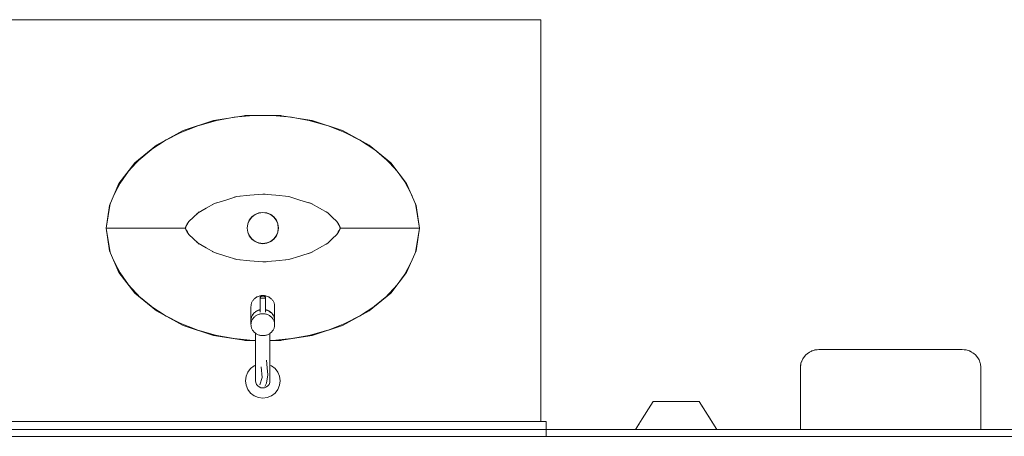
# Model space of a CAD drawing. Header units: millimetres. Extents: x -261 to 187, y -214 to 106.
# Tile 989 of 1056: x -199.9 to -198.48, y 17.782 to 18.383. Entities that reach past the tile are written whole.
import ezdxf

# ---------------------------------------------------------------- set-up
doc = ezdxf.new("R2010")
doc.units = ezdxf.units.MM
doc.header["$LTSCALE"] = 0.005
doc.header["$MEASUREMENT"] = 0
for name, color, linetype, lineweight in [('IFC-Elemento construtivo genérico-Contorno', 9, 'Continuous', 5), ('IFC-Elemento de mobília-Contorno', 9, 'Continuous', 5), ('IFC-Elemento terminal-Contorno', 9, 'Continuous', 5), ('IFC-Parede padrão-Contorno', 9, 'Continuous', 5)]:
    doc.layers.add(name, color=color, linetype=linetype, lineweight=lineweight)

msp = doc.modelspace()

# ---------------------------------------------------------------- linework, layer by layer
at = {"layer": 'IFC-Elemento construtivo genérico-Contorno', "lineweight": 5}
for p, q in [((-198.7539, 17.9065), (-198.747, 17.9074)), ((-198.753, 17.9067), (-198.747, 17.9074)), ((-198.7496, 17.907), (-198.7462, 17.9074)), ((-198.747, 17.9074), (-198.5402, 17.9074)), ((-198.747, 17.9074), (-198.7462, 17.9074)), ((-198.7462, 17.9074), (-198.7439, 17.9074)), ((-198.7439, 17.9074), (-198.7402, 17.9074)), ((-198.7402, 17.9074), (-198.7354, 17.9074)), ((-198.7354, 17.9074), (-198.7298, 17.9074)), ((-198.7298, 17.9074), (-198.7238, 17.9074)), ((-198.7238, 17.9074), (-198.5634, 17.9074)), ((-198.5634, 17.9074), (-198.5574, 17.9074)), ((-198.5574, 17.9074), (-198.5518, 17.9074)), ((-198.5518, 17.9074), (-198.547, 17.9074)), ((-198.547, 17.9074), (-198.5433, 17.9074)), ((-198.5433, 17.9074), (-198.541, 17.9074)), ((-198.541, 17.9074), (-198.5402, 17.9074)), ((-198.541, 17.9074), (-198.5377, 17.907)), ((-198.5402, 17.9074), (-198.5344, 17.9067)), ((-198.7729, 17.8875), (-198.7703, 17.894)), ((-198.7712, 17.8922), (-198.7703, 17.894)), ((-198.7703, 17.894), (-198.766, 17.8995)), ((-198.7703, 17.894), (-198.768, 17.8973)), ((-198.768, 17.8973), (-198.766, 17.8995)), ((-198.7675, 17.8978), (-198.7674, 17.898)), ((-198.7674, 17.898), (-198.7671, 17.8983)), ((-198.7674, 17.898), (-198.7671, 17.8983)), ((-198.766, 17.8995), (-198.7604, 17.9038)), ((-198.766, 17.8995), (-198.7637, 17.9015)), ((-198.7637, 17.9015), (-198.7604, 17.9038)), ((-198.7631, 17.902), (-198.7627, 17.9023)), ((-198.7631, 17.902), (-198.7627, 17.9023)), ((-198.7627, 17.9023), (-198.7621, 17.9027)), ((-198.7627, 17.9023), (-198.7621, 17.9027)), ((-198.7604, 17.9038), (-198.7539, 17.9065)), ((-198.7604, 17.9038), (-198.7586, 17.9047)), ((-198.7586, 17.9047), (-198.7539, 17.9065)), ((-198.7578, 17.9051), (-198.7572, 17.9054)), ((-198.7578, 17.9051), (-198.7572, 17.9054)), ((-198.7572, 17.9054), (-198.7569, 17.9054)), ((-198.7539, 17.9065), (-198.753, 17.9067)), ((-198.7533, 17.9065), (-198.7496, 17.907)), ((-198.5377, 17.907), (-198.5334, 17.9063)), ((-198.5344, 17.9067), (-198.5333, 17.9065)), ((-198.5333, 17.9065), (-198.5289, 17.9049)), ((-198.5303, 17.9054), (-198.53, 17.9054)), ((-198.53, 17.9054), (-198.5294, 17.9051)), ((-198.5294, 17.9051), (-198.5289, 17.9049)), ((-198.5289, 17.9049), (-198.5268, 17.9038)), ((-198.5268, 17.9038), (-198.5237, 17.9017)), ((-198.5252, 17.9027), (-198.5245, 17.9023)), ((-198.5245, 17.9023), (-198.5237, 17.9017)), ((-198.5237, 17.9017), (-198.5212, 17.8995)), ((-198.5212, 17.8995), (-198.5193, 17.8974)), ((-198.5201, 17.8983), (-198.5198, 17.898)), ((-198.5198, 17.898), (-198.5193, 17.8974)), ((-198.5193, 17.8974), (-198.517, 17.894)), ((-198.517, 17.894), (-198.5161, 17.8923)), ((-198.7738, 17.8805), (-198.7729, 17.8875)), ((-198.7738, 17.8805), (-198.7734, 17.8841)), ((-198.7738, 17.8805), (-198.7735, 17.8833)), ((-198.7738, 17.7922), (-198.7738, 17.8805)), ((-198.7735, 17.8833), (-198.7734, 17.8841)), ((-198.7735, 17.8833), (-198.7734, 17.8838)), ((-198.7734, 17.8841), (-198.7732, 17.8865)), ((-198.7734, 17.8849), (-198.7732, 17.8865)), ((-198.7734, 17.8849), (-198.7733, 17.8857)), ((-198.7734, 17.8841), (-198.7734, 17.8849)), ((-198.7733, 17.8857), (-198.7732, 17.8865)), ((-198.7732, 17.8865), (-198.7729, 17.8875)), ((-198.7731, 17.8864), (-198.7729, 17.8875)), ((-198.7731, 17.8868), (-198.7731, 17.8869)), ((-198.7731, 17.8868), (-198.7731, 17.8868)), ((-198.7731, 17.8862), (-198.7731, 17.8864)), ((-198.7723, 17.889), (-198.7722, 17.8893)), ((-198.7722, 17.8893), (-198.7712, 17.8922)), ((-198.7709, 17.8928), (-198.7708, 17.8929)), ((-198.7709, 17.8926), (-198.7709, 17.8928)), ((-198.5164, 17.8929), (-198.5163, 17.8928)), ((-198.5163, 17.8928), (-198.5161, 17.8923)), ((-198.5161, 17.8923), (-198.5143, 17.8875)), ((-198.5143, 17.8875), (-198.514, 17.8866)), ((-198.5141, 17.8868), (-198.5141, 17.8868)), ((-198.5141, 17.8868), (-198.514, 17.8866)), ((-198.514, 17.8866), (-198.5134, 17.8812)), ((-198.5137, 17.8835), (-198.5137, 17.8833)), ((-198.5137, 17.8833), (-198.5136, 17.8831)), ((-198.5134, 17.8812), (-198.5134, 17.8805)), ((-198.5134, 17.7922), (-198.5134, 17.8805)), ((-199.002, 17.8072), (-198.986, 17.8322)), ((-198.9962, 17.8163), (-198.986, 17.8322)), ((-198.986, 17.8322), (-198.9835, 17.8322)), ((-198.9835, 17.8322), (-198.979, 17.8322)), ((-198.979, 17.8322), (-198.9756, 17.8322)), ((-198.9756, 17.8322), (-198.9721, 17.8322)), ((-198.9721, 17.8322), (-198.9673, 17.8322)), ((-198.9673, 17.8322), (-198.9625, 17.8322)), ((-198.9625, 17.8322), (-198.9577, 17.8322)), ((-198.9577, 17.8322), (-198.9529, 17.8322)), ((-198.9529, 17.8322), (-198.9481, 17.8322)), ((-198.9481, 17.8322), (-198.9433, 17.8322)), ((-198.9433, 17.8322), (-198.9385, 17.8322)), ((-198.9385, 17.8322), (-198.9337, 17.8322)), ((-198.9337, 17.8322), (-198.9302, 17.8322)), ((-198.9302, 17.8322), (-198.9268, 17.8322)), ((-198.9268, 17.8322), (-198.9233, 17.8322)), ((-198.9233, 17.8322), (-198.9198, 17.8322)), ((-198.9198, 17.8322), (-198.8942, 17.7922)), ((-198.9198, 17.8322), (-198.9038, 17.8072)), ((-199.0116, 17.7922), (-199.002, 17.8072)), ((-199.0116, 17.7922), (-199.0064, 17.8003)), ((-198.9038, 17.8072), (-198.8942, 17.7922))]:
    msp.add_line(p, q, dxfattribs=at)
at = {"layer": 'IFC-Elemento de mobília-Contorno', "lineweight": 5}
for p, q in [((-201.1821, 18.3833), (-199.1483, 18.3833)), ((-199.1483, 17.8037), (-199.1483, 18.3833)), ((-199.664, 18.2232), (-199.6203, 18.2377)), ((-199.6203, 18.2377), (-199.5732, 18.2452)), ((-199.5732, 18.2452), (-199.5249, 18.2452)), ((-199.5249, 18.2452), (-199.4778, 18.2377)), ((-199.4778, 18.2377), (-199.4341, 18.2232)), ((-199.7024, 18.2024), (-199.664, 18.2232)), ((-199.4341, 18.2232), (-199.3957, 18.2024)), ((-199.7336, 18.1766), (-199.7024, 18.2024)), ((-199.3957, 18.2024), (-199.3645, 18.1766)), ((-199.7565, 18.1471), (-199.7336, 18.1766)), ((-199.3645, 18.1766), (-199.3416, 18.1471)), ((-199.7703, 18.1154), (-199.7565, 18.1471)), ((-199.3416, 18.1471), (-199.3278, 18.1154)), ((-199.7749, 18.0827), (-199.7703, 18.1154)), ((-199.3278, 18.1154), (-199.3231, 18.0827)), ((-199.7749, 18.0827), (-199.7703, 18.05)), ((-199.3278, 18.05), (-199.3231, 18.0827)), ((-199.7703, 18.05), (-199.7565, 18.0183)), ((-199.3416, 18.0183), (-199.3278, 18.05)), ((-199.7565, 18.0183), (-199.7336, 17.9888)), ((-199.3645, 17.9888), (-199.3416, 18.0183)), ((-199.7336, 17.9888), (-199.7024, 17.963)), ((-199.3957, 17.963), (-199.3645, 17.9888)), ((-199.7024, 17.963), (-199.664, 17.9422)), ((-199.4341, 17.9422), (-199.3957, 17.963)), ((-199.664, 17.9422), (-199.6203, 17.9277)), ((-199.4778, 17.9277), (-199.4341, 17.9422)), ((-199.6203, 17.9277), (-199.5732, 17.9203)), ((-199.5249, 17.9203), (-199.4778, 17.9277)), ((-199.5732, 17.9203), (-199.5594, 17.9203)), ((-199.5387, 17.9203), (-199.5249, 17.9203)), ((-201.1821, 17.8037), (-199.5515, 17.8037)), ((-199.5515, 17.8037), (-199.1402, 17.8037)), ((-199.1402, 17.7865), (-199.1402, 17.8037)), ((-200.7708, 17.7821), (-199.1713, 17.7821)), ((-199.1402, 17.7821), (-199.1402, 17.7865))]:
    msp.add_line(p, q, dxfattribs=at)
at = {"layer": 'IFC-Elemento terminal-Contorno', "lineweight": 5}
for p, q in [((-199.643, 18.2302), (-199.6173, 18.2374)), ((-199.6258, 18.2359), (-199.5876, 18.2429)), ((-199.5904, 18.2424), (-199.5629, 18.2449)), ((-199.5751, 18.2449), (-199.5229, 18.2449)), ((-199.5351, 18.2449), (-199.5077, 18.2424)), ((-199.5104, 18.2429), (-199.4722, 18.2359)), ((-199.4808, 18.2374), (-199.455, 18.2302)), ((-199.6898, 18.2091), (-199.6673, 18.2207)), ((-199.6723, 18.2187), (-199.643, 18.2302)), ((-199.455, 18.2302), (-199.4258, 18.2187)), ((-199.4307, 18.2207), (-199.4083, 18.2091)), ((-199.7121, 18.1944), (-199.6886, 18.2099)), ((-199.4094, 18.2099), (-199.386, 18.1944)), ((-199.7278, 18.1808), (-199.71, 18.1957)), ((-199.388, 18.1958), (-199.3703, 18.1808)), ((-199.7432, 18.1642), (-199.7255, 18.1833)), ((-199.3725, 18.1833), (-199.3549, 18.1642)), ((-199.755, 18.1473), (-199.7429, 18.1646)), ((-199.3552, 18.1646), (-199.343, 18.1473)), ((-199.7643, 18.1291), (-199.7526, 18.1521)), ((-199.3455, 18.1521), (-199.3338, 18.1291)), ((-199.6188, 18.1181), (-199.6026, 18.1231)), ((-199.6026, 18.1231), (-199.5863, 18.1281)), ((-199.5902, 18.1271), (-199.5863, 18.1281)), ((-199.5863, 18.1281), (-199.5677, 18.1299)), ((-199.5863, 18.1281), (-199.583, 18.1286)), ((-199.5677, 18.1299), (-199.549, 18.1317)), ((-199.549, 18.1317), (-199.5456, 18.1315)), ((-199.549, 18.1317), (-199.5304, 18.1299)), ((-199.5304, 18.1299), (-199.5117, 18.1281)), ((-199.5117, 18.1281), (-199.5086, 18.1273)), ((-199.5117, 18.1281), (-199.4955, 18.1231)), ((-199.4955, 18.1231), (-199.4793, 18.1181)), ((-199.7749, 18.0827), (-199.7691, 18.118)), ((-199.6425, 18.1047), (-199.6307, 18.1114)), ((-199.6307, 18.1114), (-199.6188, 18.1181)), ((-199.6218, 18.1166), (-199.6188, 18.1181)), ((-199.6188, 18.1181), (-199.6162, 18.1191)), ((-199.4825, 18.1193), (-199.4793, 18.1181)), ((-199.4793, 18.1181), (-199.4768, 18.1169)), ((-199.4793, 18.1181), (-199.4674, 18.1114)), ((-199.4674, 18.1114), (-199.4555, 18.1047)), ((-199.4578, 18.1061), (-199.4555, 18.1047)), ((-199.3289, 18.118), (-199.3231, 18.0827)), ((-199.6587, 18.0877), (-199.6557, 18.0922)), ((-199.6579, 18.0885), (-199.6557, 18.0922)), ((-199.6557, 18.0922), (-199.6491, 18.0984)), ((-199.6557, 18.0922), (-199.6545, 18.0934)), ((-199.6491, 18.0984), (-199.6425, 18.1047)), ((-199.6447, 18.1029), (-199.6425, 18.1047)), ((-199.6425, 18.1047), (-199.6407, 18.1059)), ((-199.5708, 18.0886), (-199.5686, 18.094)), ((-199.5706, 18.0885), (-199.5684, 18.0939)), ((-199.5686, 18.094), (-199.565, 18.0987)), ((-199.5684, 18.0939), (-199.5648, 18.0985)), ((-199.565, 18.0987), (-199.5603, 18.1023)), ((-199.5648, 18.0985), (-199.5602, 18.1021)), ((-199.5603, 18.1023), (-199.5549, 18.1045)), ((-199.5602, 18.1021), (-199.5548, 18.1043)), ((-199.5549, 18.1045), (-199.549, 18.1053)), ((-199.5548, 18.1043), (-199.549, 18.1051)), ((-199.549, 18.1053), (-199.5432, 18.1045)), ((-199.549, 18.1051), (-199.5432, 18.1043)), ((-199.5432, 18.1045), (-199.5377, 18.1023)), ((-199.5432, 18.1043), (-199.5378, 18.1021)), ((-199.5378, 18.1021), (-199.5332, 18.0985)), ((-199.5377, 18.1023), (-199.5331, 18.0987)), ((-199.5332, 18.0985), (-199.5297, 18.0939)), ((-199.5331, 18.0987), (-199.5295, 18.094)), ((-199.5297, 18.0939), (-199.5274, 18.0885)), ((-199.5295, 18.094), (-199.5272, 18.0886)), ((-199.4555, 18.1047), (-199.4534, 18.1028)), ((-199.4555, 18.1047), (-199.449, 18.0984)), ((-199.449, 18.0984), (-199.4424, 18.0922)), ((-199.4435, 18.0934), (-199.4424, 18.0922)), ((-199.4424, 18.0922), (-199.4394, 18.0877)), ((-199.4424, 18.0922), (-199.4402, 18.0885)), ((-199.7749, 18.0827), (-199.7691, 18.0474)), ((-199.7749, 18.0827), (-199.7711, 18.0827)), ((-199.7711, 18.0827), (-199.7598, 18.0827)), ((-199.7711, 18.0827), (-199.7598, 18.0827)), ((-199.7598, 18.0827), (-199.7417, 18.0827)), ((-199.7417, 18.0827), (-199.7181, 18.0827)), ((-199.7181, 18.0827), (-199.6905, 18.0827)), ((-199.7181, 18.0827), (-199.6905, 18.0827)), ((-199.6905, 18.0827), (-199.6605, 18.0827)), ((-199.6605, 18.0833), (-199.66, 18.0848)), ((-199.6605, 18.0827), (-199.6603, 18.0837)), ((-199.6605, 18.0827), (-199.6605, 18.0833)), ((-199.6605, 18.0827), (-199.6603, 18.0817)), ((-199.6605, 18.0827), (-199.6605, 18.0821)), ((-199.6605, 18.0821), (-199.6601, 18.0807)), ((-199.6603, 18.0837), (-199.66, 18.0848)), ((-199.6603, 18.0817), (-199.6601, 18.0807)), ((-199.6601, 18.0807), (-199.6587, 18.0778)), ((-199.6601, 18.0807), (-199.6579, 18.077)), ((-199.66, 18.0848), (-199.6579, 18.0885)), ((-199.66, 18.0848), (-199.6587, 18.0877)), ((-199.6587, 18.0778), (-199.6557, 18.0733)), ((-199.5716, 18.0827), (-199.5708, 18.0886)), ((-199.5716, 18.0827), (-199.5708, 18.0769)), ((-199.5714, 18.0827), (-199.5706, 18.0885)), ((-199.5714, 18.0827), (-199.5706, 18.0769)), ((-199.5274, 18.0885), (-199.5267, 18.0827)), ((-199.5274, 18.0769), (-199.5267, 18.0827)), ((-199.5272, 18.0886), (-199.5265, 18.0827)), ((-199.5272, 18.0769), (-199.5265, 18.0827)), ((-199.4424, 18.0733), (-199.4394, 18.0778)), ((-199.4402, 18.0885), (-199.438, 18.0848)), ((-199.4402, 18.077), (-199.438, 18.0807)), ((-199.4394, 18.0877), (-199.438, 18.0848)), ((-199.4394, 18.0778), (-199.438, 18.0807)), ((-199.438, 18.0848), (-199.4376, 18.0833)), ((-199.438, 18.0848), (-199.4378, 18.0837)), ((-199.438, 18.0807), (-199.4376, 18.0821)), ((-199.438, 18.0807), (-199.4378, 18.0817)), ((-199.4378, 18.0837), (-199.4375, 18.0827)), ((-199.4378, 18.0817), (-199.4375, 18.0827)), ((-199.4376, 18.0833), (-199.4375, 18.0827)), ((-199.4376, 18.0821), (-199.4375, 18.0827)), ((-199.4375, 18.0827), (-199.4076, 18.0827)), ((-199.4076, 18.0827), (-199.3799, 18.0827)), ((-199.3799, 18.0827), (-199.3563, 18.0827)), ((-199.3563, 18.0827), (-199.3383, 18.0827)), ((-199.3383, 18.0827), (-199.327, 18.0827)), ((-199.3383, 18.0827), (-199.327, 18.0827)), ((-199.3289, 18.0474), (-199.3231, 18.0827)), ((-199.327, 18.0827), (-199.3231, 18.0827)), ((-199.6579, 18.077), (-199.6557, 18.0733)), ((-199.6557, 18.0733), (-199.6545, 18.072)), ((-199.6557, 18.0733), (-199.6491, 18.067)), ((-199.6491, 18.067), (-199.6425, 18.0607)), ((-199.5708, 18.0769), (-199.5686, 18.0714)), ((-199.5706, 18.0769), (-199.5684, 18.0715)), ((-199.5686, 18.0714), (-199.565, 18.0667)), ((-199.5684, 18.0715), (-199.5648, 18.0669)), ((-199.565, 18.0667), (-199.5603, 18.0632)), ((-199.5648, 18.0669), (-199.5602, 18.0633)), ((-199.5602, 18.0633), (-199.5548, 18.0611)), ((-199.5432, 18.0611), (-199.5378, 18.0633)), ((-199.5378, 18.0633), (-199.5332, 18.0669)), ((-199.5377, 18.0632), (-199.5331, 18.0667)), ((-199.5332, 18.0669), (-199.5297, 18.0715)), ((-199.5331, 18.0667), (-199.5295, 18.0714)), ((-199.5297, 18.0715), (-199.5274, 18.0769)), ((-199.5295, 18.0714), (-199.5272, 18.0769)), ((-199.4555, 18.0607), (-199.449, 18.067)), ((-199.449, 18.067), (-199.4424, 18.0733)), ((-199.4435, 18.072), (-199.4424, 18.0733)), ((-199.4424, 18.0733), (-199.4402, 18.077)), ((-199.6447, 18.0626), (-199.6425, 18.0607)), ((-199.6425, 18.0607), (-199.6407, 18.0596)), ((-199.6425, 18.0607), (-199.6307, 18.054)), ((-199.6307, 18.054), (-199.6188, 18.0473)), ((-199.5603, 18.0632), (-199.5549, 18.0609)), ((-199.5549, 18.0609), (-199.549, 18.0601)), ((-199.5548, 18.0611), (-199.549, 18.0603)), ((-199.549, 18.0603), (-199.5432, 18.0611)), ((-199.549, 18.0601), (-199.5432, 18.0609)), ((-199.5432, 18.0609), (-199.5377, 18.0632)), ((-199.4793, 18.0473), (-199.4674, 18.054)), ((-199.4674, 18.054), (-199.4555, 18.0607)), ((-199.4578, 18.0593), (-199.4555, 18.0607)), ((-199.4555, 18.0607), (-199.4533, 18.0626)), ((-199.7643, 18.0363), (-199.7526, 18.0134)), ((-199.6219, 18.0488), (-199.6188, 18.0473)), ((-199.6188, 18.0473), (-199.6161, 18.0463)), ((-199.6188, 18.0473), (-199.6026, 18.0423)), ((-199.6026, 18.0423), (-199.5863, 18.0374)), ((-199.5903, 18.0383), (-199.5863, 18.0374)), ((-199.5863, 18.0374), (-199.583, 18.0369)), ((-199.5863, 18.0374), (-199.5677, 18.0355)), ((-199.5677, 18.0355), (-199.549, 18.0337)), ((-199.549, 18.0337), (-199.5304, 18.0355)), ((-199.5304, 18.0355), (-199.5117, 18.0374)), ((-199.5158, 18.0368), (-199.5117, 18.0374)), ((-199.5117, 18.0374), (-199.4955, 18.0423)), ((-199.5117, 18.0374), (-199.5086, 18.0382)), ((-199.4955, 18.0423), (-199.4793, 18.0473)), ((-199.4826, 18.0461), (-199.4793, 18.0473)), ((-199.4793, 18.0473), (-199.4768, 18.0485)), ((-199.3455, 18.0133), (-199.3337, 18.0363)), ((-199.549, 18.0337), (-199.5442, 18.0339)), ((-199.755, 18.0181), (-199.7429, 18.0009)), ((-199.3552, 18.0009), (-199.343, 18.0181)), ((-199.7432, 18.0012), (-199.7255, 17.9821)), ((-199.3725, 17.9821), (-199.3549, 18.0012)), ((-199.7278, 17.9846), (-199.71, 17.9697)), ((-199.5638, 17.9774), (-199.5632, 17.9783)), ((-199.5632, 17.9783), (-199.5625, 17.9791)), ((-199.5625, 17.9791), (-199.5618, 17.9799)), ((-199.5618, 17.9799), (-199.5611, 17.9806)), ((-199.5611, 17.9806), (-199.5603, 17.9814)), ((-199.5603, 17.9814), (-199.5594, 17.982)), ((-199.5594, 17.982), (-199.5585, 17.9826)), ((-199.5585, 17.9826), (-199.5576, 17.9832)), ((-199.5576, 17.9832), (-199.5566, 17.9836)), ((-199.5566, 17.9836), (-199.5556, 17.9841)), ((-199.5556, 17.9841), (-199.5545, 17.9844)), ((-199.5545, 17.9844), (-199.5534, 17.9847)), ((-199.5534, 17.9847), (-199.5524, 17.985)), ((-199.553, 17.9828), (-199.5528, 17.9832)), ((-199.553, 17.9828), (-199.5528, 17.9824)), ((-199.553, 17.9615), (-199.553, 17.9828)), ((-199.5528, 17.9832), (-199.5525, 17.9835)), ((-199.5528, 17.9824), (-199.5525, 17.982)), ((-199.5525, 17.9835), (-199.5518, 17.9838)), ((-199.5525, 17.982), (-199.5518, 17.9817)), ((-199.5524, 17.985), (-199.5513, 17.9851)), ((-199.5518, 17.9838), (-199.551, 17.9841)), ((-199.5518, 17.9817), (-199.551, 17.9815)), ((-199.5513, 17.9851), (-199.5501, 17.9852)), ((-199.551, 17.9841), (-199.5501, 17.9842)), ((-199.551, 17.9815), (-199.5501, 17.9814)), ((-199.5501, 17.9852), (-199.549, 17.9853)), ((-199.5501, 17.9842), (-199.549, 17.9843)), ((-199.5501, 17.9814), (-199.549, 17.9813)), ((-199.549, 17.9853), (-199.5479, 17.9852)), ((-199.549, 17.9843), (-199.548, 17.9842)), ((-199.549, 17.9813), (-199.548, 17.9814)), ((-199.548, 17.9842), (-199.5471, 17.9841)), ((-199.548, 17.9814), (-199.5471, 17.9815)), ((-199.5479, 17.9852), (-199.5468, 17.9851)), ((-199.5471, 17.9841), (-199.5462, 17.9838)), ((-199.5471, 17.9815), (-199.5462, 17.9817)), ((-199.5468, 17.9851), (-199.5457, 17.985)), ((-199.5462, 17.9838), (-199.5456, 17.9835)), ((-199.5462, 17.9817), (-199.5456, 17.982)), ((-199.5457, 17.985), (-199.5446, 17.9847)), ((-199.5456, 17.9835), (-199.5452, 17.9832)), ((-199.5456, 17.982), (-199.5452, 17.9824)), ((-199.5452, 17.9832), (-199.5451, 17.9828)), ((-199.5452, 17.9824), (-199.5451, 17.9828)), ((-199.5451, 17.9615), (-199.5451, 17.9828)), ((-199.5446, 17.9847), (-199.5436, 17.9844)), ((-199.5436, 17.9844), (-199.5425, 17.9841)), ((-199.5425, 17.9841), (-199.5415, 17.9836)), ((-199.5415, 17.9836), (-199.5405, 17.9832)), ((-199.5405, 17.9832), (-199.5396, 17.9826)), ((-199.5396, 17.9826), (-199.5387, 17.982)), ((-199.5387, 17.982), (-199.5378, 17.9814)), ((-199.5378, 17.9814), (-199.537, 17.9806)), ((-199.537, 17.9806), (-199.5362, 17.9799)), ((-199.5362, 17.9799), (-199.5355, 17.9791)), ((-199.5355, 17.9791), (-199.5349, 17.9783)), ((-199.5349, 17.9783), (-199.5343, 17.9774)), ((-199.388, 17.9697), (-199.3703, 17.9846)), ((-199.7121, 17.971), (-199.6886, 17.9556)), ((-199.5661, 17.9695), (-199.566, 17.9705)), ((-199.5661, 17.9496), (-199.5661, 17.9695)), ((-199.566, 17.9705), (-199.5659, 17.9715)), ((-199.5659, 17.9715), (-199.5657, 17.9726)), ((-199.5657, 17.9726), (-199.5655, 17.9736)), ((-199.5655, 17.9736), (-199.5652, 17.9746)), ((-199.5652, 17.9746), (-199.5648, 17.9755)), ((-199.5648, 17.9755), (-199.5643, 17.9765)), ((-199.5643, 17.9765), (-199.5638, 17.9774)), ((-199.5566, 17.9638), (-199.5556, 17.9642)), ((-199.5556, 17.9642), (-199.5545, 17.9646)), ((-199.5556, 17.9637), (-199.5545, 17.9641)), ((-199.5545, 17.9646), (-199.5534, 17.9649)), ((-199.5545, 17.9641), (-199.5534, 17.9644)), ((-199.5534, 17.9649), (-199.553, 17.965)), ((-199.5534, 17.9644), (-199.553, 17.9645)), ((-199.5451, 17.965), (-199.5446, 17.9649)), ((-199.5451, 17.9645), (-199.5446, 17.9644)), ((-199.5446, 17.9649), (-199.5436, 17.9646)), ((-199.5446, 17.9644), (-199.5436, 17.9641)), ((-199.5436, 17.9646), (-199.5425, 17.9642)), ((-199.5436, 17.9641), (-199.5425, 17.9637)), ((-199.5425, 17.9642), (-199.5415, 17.9638)), ((-199.5343, 17.9774), (-199.5338, 17.9765)), ((-199.5338, 17.9765), (-199.5333, 17.9755)), ((-199.5333, 17.9755), (-199.5329, 17.9746)), ((-199.5329, 17.9746), (-199.5326, 17.9736)), ((-199.5326, 17.9736), (-199.5323, 17.9726)), ((-199.5323, 17.9726), (-199.5321, 17.9715)), ((-199.5321, 17.9715), (-199.532, 17.9705)), ((-199.532, 17.9705), (-199.532, 17.9695)), ((-199.532, 17.9496), (-199.532, 17.9695)), ((-199.4094, 17.9556), (-199.386, 17.971)), ((-199.6898, 17.9563), (-199.6673, 17.9448)), ((-199.5661, 17.9496), (-199.566, 17.9506)), ((-199.5661, 17.9492), (-199.566, 17.9502)), ((-199.566, 17.9506), (-199.5659, 17.9517)), ((-199.566, 17.9502), (-199.5659, 17.9512)), ((-199.5659, 17.9517), (-199.5657, 17.9527)), ((-199.5659, 17.9512), (-199.5657, 17.9522)), ((-199.5657, 17.9527), (-199.5655, 17.9537)), ((-199.5657, 17.9522), (-199.5655, 17.9532)), ((-199.5655, 17.9537), (-199.5652, 17.9547)), ((-199.5655, 17.9532), (-199.5652, 17.9542)), ((-199.5652, 17.9547), (-199.5648, 17.9557)), ((-199.5652, 17.9542), (-199.5648, 17.9552)), ((-199.5648, 17.9557), (-199.5643, 17.9566)), ((-199.5648, 17.9552), (-199.5643, 17.9561)), ((-199.5648, 17.9493), (-199.5643, 17.9503)), ((-199.5643, 17.9566), (-199.5638, 17.9575)), ((-199.5643, 17.9561), (-199.5638, 17.9571)), ((-199.5643, 17.9503), (-199.5638, 17.9512)), ((-199.5638, 17.9575), (-199.5632, 17.9584)), ((-199.5638, 17.9571), (-199.5632, 17.9579)), ((-199.5638, 17.9512), (-199.5632, 17.9521)), ((-199.5632, 17.9584), (-199.5625, 17.9592)), ((-199.5632, 17.9579), (-199.5625, 17.9588)), ((-199.5632, 17.9521), (-199.5625, 17.9529)), ((-199.5625, 17.9592), (-199.5618, 17.96)), ((-199.5625, 17.9588), (-199.5618, 17.9596)), ((-199.5625, 17.9529), (-199.5618, 17.9537)), ((-199.5618, 17.96), (-199.5611, 17.9608)), ((-199.5618, 17.9596), (-199.5611, 17.9603)), ((-199.5618, 17.9537), (-199.5611, 17.9545)), ((-199.5611, 17.9608), (-199.5603, 17.9615)), ((-199.5611, 17.9603), (-199.5603, 17.961)), ((-199.5611, 17.9545), (-199.5603, 17.9552)), ((-199.5603, 17.9615), (-199.5594, 17.9621)), ((-199.5603, 17.961), (-199.5594, 17.9617)), ((-199.5603, 17.9552), (-199.5594, 17.9558)), ((-199.5594, 17.9621), (-199.5585, 17.9627)), ((-199.5594, 17.9617), (-199.5585, 17.9623)), ((-199.5594, 17.9558), (-199.5585, 17.9564)), ((-199.5585, 17.9627), (-199.5576, 17.9633)), ((-199.5585, 17.9623), (-199.5576, 17.9628)), ((-199.5585, 17.9564), (-199.5576, 17.957)), ((-199.5576, 17.9633), (-199.5566, 17.9638)), ((-199.5576, 17.9628), (-199.5566, 17.9633)), ((-199.5576, 17.957), (-199.5566, 17.9575)), ((-199.5566, 17.9633), (-199.5556, 17.9637)), ((-199.5566, 17.9575), (-199.5556, 17.9579)), ((-199.5556, 17.9579), (-199.5545, 17.9582)), ((-199.5545, 17.9582), (-199.5534, 17.9585)), ((-199.5534, 17.9585), (-199.5524, 17.9588)), ((-199.5524, 17.9588), (-199.5513, 17.959)), ((-199.5513, 17.959), (-199.5501, 17.9591)), ((-199.5501, 17.9591), (-199.549, 17.9591)), ((-199.549, 17.9591), (-199.5479, 17.9591)), ((-199.5479, 17.9591), (-199.5468, 17.959)), ((-199.5468, 17.959), (-199.5457, 17.9588)), ((-199.5457, 17.9588), (-199.5446, 17.9585)), ((-199.5446, 17.9585), (-199.5436, 17.9582)), ((-199.5436, 17.9582), (-199.5425, 17.9579)), ((-199.5425, 17.9637), (-199.5415, 17.9633)), ((-199.5425, 17.9579), (-199.5415, 17.9575)), ((-199.5415, 17.9638), (-199.5405, 17.9633)), ((-199.5415, 17.9633), (-199.5405, 17.9628)), ((-199.5415, 17.9575), (-199.5405, 17.957)), ((-199.5406, 17.9629), (-199.5396, 17.9623)), ((-199.5405, 17.9633), (-199.5396, 17.9627)), ((-199.5405, 17.957), (-199.5396, 17.9564)), ((-199.5396, 17.9627), (-199.5387, 17.9621)), ((-199.5396, 17.9623), (-199.5387, 17.9617)), ((-199.5396, 17.9564), (-199.5387, 17.9558)), ((-199.5387, 17.9621), (-199.5378, 17.9615)), ((-199.5387, 17.9617), (-199.5378, 17.961)), ((-199.5387, 17.9558), (-199.5378, 17.9552)), ((-199.5378, 17.9615), (-199.537, 17.9608)), ((-199.5378, 17.961), (-199.537, 17.9603)), ((-199.5378, 17.9552), (-199.537, 17.9545)), ((-199.537, 17.9608), (-199.5362, 17.96)), ((-199.537, 17.9603), (-199.5362, 17.9596)), ((-199.537, 17.9545), (-199.5362, 17.9537)), ((-199.5362, 17.96), (-199.5355, 17.9592)), ((-199.5362, 17.9596), (-199.5355, 17.9588)), ((-199.5362, 17.9537), (-199.5355, 17.9529)), ((-199.5355, 17.9592), (-199.5349, 17.9584)), ((-199.5355, 17.9588), (-199.5349, 17.9579)), ((-199.5355, 17.9529), (-199.5349, 17.9521)), ((-199.5349, 17.9584), (-199.5343, 17.9575)), ((-199.5349, 17.9579), (-199.5343, 17.9571)), ((-199.5349, 17.9521), (-199.5343, 17.9512)), ((-199.5343, 17.9575), (-199.5338, 17.9566)), ((-199.5343, 17.9571), (-199.5338, 17.9561)), ((-199.5343, 17.9512), (-199.5338, 17.9503)), ((-199.5338, 17.9566), (-199.5333, 17.9557)), ((-199.5338, 17.9561), (-199.5333, 17.9552)), ((-199.5338, 17.9503), (-199.5333, 17.9493)), ((-199.5333, 17.9557), (-199.5329, 17.9547)), ((-199.5333, 17.9552), (-199.5329, 17.9542)), ((-199.5329, 17.9547), (-199.5326, 17.9537)), ((-199.5329, 17.9542), (-199.5326, 17.9532)), ((-199.5326, 17.9537), (-199.5323, 17.9527)), ((-199.5326, 17.9532), (-199.5323, 17.9522)), ((-199.5323, 17.9522), (-199.5321, 17.9512)), ((-199.5321, 17.9517), (-199.532, 17.9506)), ((-199.5321, 17.9512), (-199.532, 17.9502)), ((-199.532, 17.9506), (-199.532, 17.9496)), ((-199.532, 17.9502), (-199.532, 17.9492)), ((-199.4307, 17.9448), (-199.4083, 17.9563)), ((-199.6723, 17.9467), (-199.643, 17.9353)), ((-199.5661, 17.9496), (-199.5661, 17.9494)), ((-199.5661, 17.9433), (-199.5661, 17.9492)), ((-199.5661, 17.9433), (-199.566, 17.9443)), ((-199.5661, 17.9433), (-199.566, 17.9423)), ((-199.566, 17.9443), (-199.5659, 17.9454)), ((-199.566, 17.9423), (-199.5659, 17.9412)), ((-199.5659, 17.9454), (-199.5657, 17.9464)), ((-199.5659, 17.9412), (-199.5657, 17.9402)), ((-199.5657, 17.9464), (-199.5655, 17.9474)), ((-199.5657, 17.9402), (-199.5655, 17.9392)), ((-199.5655, 17.9474), (-199.5652, 17.9484)), ((-199.5655, 17.9392), (-199.5652, 17.9382)), ((-199.5652, 17.9484), (-199.5648, 17.9493)), ((-199.5652, 17.9382), (-199.5648, 17.9373)), ((-199.5648, 17.9373), (-199.5643, 17.9363)), ((-199.5643, 17.9363), (-199.5638, 17.9354)), ((-199.5343, 17.9354), (-199.5338, 17.9363)), ((-199.5338, 17.9363), (-199.5333, 17.9373)), ((-199.5333, 17.9493), (-199.5329, 17.9484)), ((-199.5333, 17.9373), (-199.5329, 17.9382)), ((-199.5329, 17.9484), (-199.5326, 17.9474)), ((-199.5329, 17.9382), (-199.5326, 17.9392)), ((-199.5326, 17.9474), (-199.5323, 17.9464)), ((-199.5326, 17.9392), (-199.5323, 17.9402)), ((-199.5323, 17.9464), (-199.5321, 17.9454)), ((-199.5323, 17.9402), (-199.5321, 17.9412)), ((-199.5321, 17.9454), (-199.532, 17.9443)), ((-199.5321, 17.9412), (-199.532, 17.9423)), ((-199.532, 17.9494), (-199.532, 17.9496)), ((-199.532, 17.9433), (-199.532, 17.9492)), ((-199.532, 17.9443), (-199.532, 17.9433)), ((-199.532, 17.9423), (-199.532, 17.9433)), ((-199.455, 17.9353), (-199.4258, 17.9467)), ((-199.643, 17.9353), (-199.6173, 17.928)), ((-199.6258, 17.9296), (-199.5878, 17.9226)), ((-199.5904, 17.9231), (-199.5629, 17.9206)), ((-199.5638, 17.9354), (-199.5632, 17.9345)), ((-199.5632, 17.9345), (-199.5625, 17.9337)), ((-199.5625, 17.9337), (-199.5618, 17.9329)), ((-199.5618, 17.9329), (-199.5611, 17.9321)), ((-199.5611, 17.9321), (-199.5603, 17.9314)), ((-199.5603, 17.9314), (-199.5594, 17.9308)), ((-199.5594, 17.9308), (-199.5585, 17.9302)), ((-199.5594, 17.9091), (-199.5594, 17.9307)), ((-199.5585, 17.9302), (-199.5576, 17.9296)), ((-199.5576, 17.9296), (-199.5566, 17.9291)), ((-199.5566, 17.9291), (-199.5556, 17.9287)), ((-199.5556, 17.9287), (-199.5545, 17.9283)), ((-199.5545, 17.9283), (-199.5534, 17.928)), ((-199.5534, 17.928), (-199.5524, 17.9278)), ((-199.5524, 17.9278), (-199.5513, 17.9276)), ((-199.5513, 17.9276), (-199.5501, 17.9275)), ((-199.5501, 17.9275), (-199.549, 17.9275)), ((-199.549, 17.9275), (-199.5479, 17.9275)), ((-199.5479, 17.9275), (-199.5468, 17.9276)), ((-199.5468, 17.9276), (-199.5457, 17.9278)), ((-199.5457, 17.9278), (-199.5446, 17.928)), ((-199.5446, 17.928), (-199.5436, 17.9283)), ((-199.5436, 17.9283), (-199.5425, 17.9287)), ((-199.5425, 17.9287), (-199.5415, 17.9291)), ((-199.5415, 17.9291), (-199.5405, 17.9296)), ((-199.5405, 17.9296), (-199.5396, 17.9302)), ((-199.5396, 17.9302), (-199.5387, 17.9308)), ((-199.5387, 17.9307), (-199.5378, 17.9314)), ((-199.5387, 17.9091), (-199.5387, 17.9307)), ((-199.5378, 17.9314), (-199.537, 17.9321)), ((-199.537, 17.9321), (-199.5362, 17.9329)), ((-199.5362, 17.9329), (-199.5355, 17.9337)), ((-199.5355, 17.9337), (-199.5349, 17.9345)), ((-199.5352, 17.9206), (-199.5077, 17.9231)), ((-199.5349, 17.9345), (-199.5343, 17.9354)), ((-199.5103, 17.9226), (-199.4723, 17.9296)), ((-199.4808, 17.928), (-199.4551, 17.9353)), ((-199.5751, 17.9206), (-199.5594, 17.9206)), ((-199.5594, 17.9048), (-199.5594, 17.9091)), ((-199.5387, 17.9206), (-199.523, 17.9206)), ((-199.5387, 17.9048), (-199.5387, 17.9091)), ((-199.5594, 17.9006), (-199.5594, 17.9048)), ((-199.5594, 17.892), (-199.5594, 17.9007)), ((-199.5387, 17.9006), (-199.5387, 17.9048)), ((-199.5387, 17.892), (-199.5387, 17.9007)), ((-199.5707, 17.8748), (-199.5667, 17.88)), ((-199.5667, 17.88), (-199.5615, 17.884)), ((-199.5615, 17.884), (-199.5594, 17.8849)), ((-199.5594, 17.8845), (-199.5594, 17.892)), ((-199.5594, 17.8763), (-199.5594, 17.8845)), ((-199.5516, 17.8826), (-199.5498, 17.8669)), ((-199.5439, 17.8921), (-199.5427, 17.8808)), ((-199.5427, 17.8808), (-199.542, 17.8708)), ((-199.5387, 17.8845), (-199.5387, 17.892)), ((-199.5387, 17.8849), (-199.5365, 17.884)), ((-199.5387, 17.8681), (-199.5387, 17.8845)), ((-199.5365, 17.884), (-199.5313, 17.88)), ((-199.5313, 17.88), (-199.5274, 17.8748)), ((-199.5741, 17.8623), (-199.5732, 17.8688)), ((-199.5732, 17.8688), (-199.5707, 17.8748)), ((-199.5594, 17.8681), (-199.5594, 17.8763)), ((-199.5594, 17.8663), (-199.5594, 17.8681)), ((-199.5594, 17.8623), (-199.5594, 17.8663)), ((-199.5535, 17.8564), (-199.5498, 17.8669)), ((-199.5436, 17.8589), (-199.542, 17.8708)), ((-199.5387, 17.8663), (-199.5387, 17.8681)), ((-199.5387, 17.8643), (-199.5387, 17.8663)), ((-199.5274, 17.8748), (-199.5249, 17.8688)), ((-199.5249, 17.8688), (-199.524, 17.8623)), ((-199.5741, 17.8623), (-199.5732, 17.8558)), ((-199.5732, 17.8558), (-199.5707, 17.8498)), ((-199.5594, 17.8623), (-199.559, 17.8596)), ((-199.559, 17.8596), (-199.558, 17.8571)), ((-199.558, 17.8571), (-199.5563, 17.855)), ((-199.5563, 17.855), (-199.5542, 17.8533)), ((-199.5542, 17.8533), (-199.5517, 17.8523)), ((-199.5517, 17.8523), (-199.549, 17.852)), ((-199.549, 17.852), (-199.5464, 17.8523)), ((-199.5464, 17.8523), (-199.5439, 17.8533)), ((-199.5459, 17.8539), (-199.5436, 17.8589)), ((-199.5439, 17.8533), (-199.5417, 17.855)), ((-199.5417, 17.855), (-199.5401, 17.8571)), ((-199.5401, 17.8571), (-199.5391, 17.8596)), ((-199.5391, 17.8596), (-199.5387, 17.8623)), ((-199.5387, 17.8633), (-199.5387, 17.8643)), ((-199.5387, 17.8623), (-199.5387, 17.8633)), ((-199.5274, 17.8498), (-199.5249, 17.8558)), ((-199.5249, 17.8558), (-199.524, 17.8623)), ((-199.5707, 17.8498), (-199.5667, 17.8446)), ((-199.5667, 17.8446), (-199.5615, 17.8406)), ((-199.5615, 17.8406), (-199.5555, 17.8381)), ((-199.5555, 17.8381), (-199.549, 17.8373)), ((-199.549, 17.8373), (-199.5426, 17.8381)), ((-199.5426, 17.8381), (-199.5365, 17.8406)), ((-199.5365, 17.8406), (-199.5313, 17.8446)), ((-199.5313, 17.8446), (-199.5274, 17.8498))]:
    msp.add_line(p, q, dxfattribs=at)
at = {"layer": 'IFC-Parede padrão-Contorno', "lineweight": 5}
for p, q in [((-200.5498, 17.7922), (-197.5442, 17.7922)), ((-199.1713, 17.7821), (-197.5442, 17.7821))]:
    msp.add_line(p, q, dxfattribs=at)

doc.saveas('drawing.dxf')
